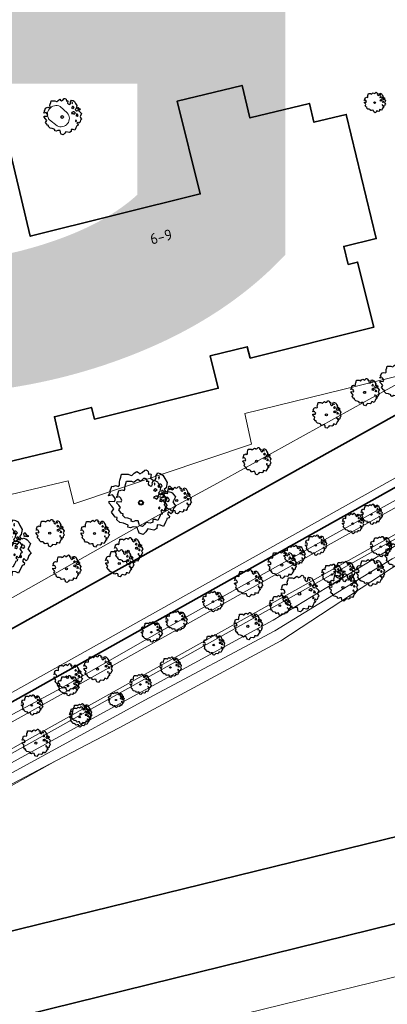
# Model space of a CAD drawing. Header units: metres. Extents: x 152391 to 157968, y 462336 to 467280.
# Tile 625 of 656: x 156949 to 156995, y 464293 to 464416. Entities that reach past the tile are written whole.
import ezdxf
from ezdxf.enums import TextEntityAlignment as Align

# ---------------------------------------------------------------- set-up
doc = ezdxf.new("R2010")
doc.units = ezdxf.units.M
doc.header["$LTSCALE"] = 0.75
doc.layers.get('0').update_dxf_attribs({"lineweight": 25})
for name, color, linetype, lineweight in [('B-GV-GR-BOOM-S', 252, 'Continuous', 25), ('B-WE-GK-BESCHOEIING-G', 251, 'GK-BESCHOEIING', 35), ('B-WE-GR-BEPLANTING_CULTUUR_BOSPLANTSOEN-GV', 251, 'Continuous', 18), ('B-WE-GR-GROENVOORZIENING-GV', 251, 'Continuous', 18), ('B-WE-OG-BEBOUWING-GV', 6, 'Continuous', 35), ('B-WE-OG-BEBOUWING-T18', 1, 'Continuous', 18), ('B-WE-OG-TERREIN_CULTUURSCHEIDING-GV', 251, 'Continuous', 18), ('B-WE-OG-WATER_GREPPEL-GV', 251, 'Continuous', 18), ('B-WE-OG-WATER_SLOOT-GV', 251, 'Continuous', 18), ('B-WE-VH-VERHARDING_STRAATBAKSTEEN-GV', 251, 'Continuous', 18)]:
    doc.layers.add(name, color=color, linetype=linetype, lineweight=lineweight)
doc.layers.add('X-XX-AL-TEKENBLAD_HULPLIJN-G', color=7, linetype='Continuous', lineweight=18, plot=False)
doc.styles.add('ARIAL', font='arialbd.ttf')
doc.styles.add('NLCS-ISO-M750-T18', font='NLCS-ISO.ttf', dxfattribs={"height": 1.35})
doc.linetypes.add('GK-BESCHOEIING', pattern='A,30,-5,[1,NLCS.SHX,S=1,R=0,X=0,Y=0],-5', length=40)

# ---------------------------------------------------------------- blocks, each defined once
blk = doc.blocks.new('SGR-BOOM_0_10')
at = {"linetype": 'Continuous'}
for p, q in [((-0.96, 0.21), (-0.93, 0.27)), ((-0.84, 0.23), (-0.96, 0.21)), ((-0.94, -0.02), (-0.94, 0.05)), ((-0.94, 0.05), (-0.78, 0.04)), ((-0.93, 0.27), (-0.9, 0.3)), ((-0.92, 0.33), (-0.86, 0.49)), ((-0.9, 0.3), (-0.92, 0.33)), ((-0.86, 0.49), (-0.82, 0.48)), ((-0.8, 0.19), (-0.84, 0.23)), ((-0.82, 0.48), (-0.75, 0.51)), ((-0.75, 0.1), (-0.8, 0.19)), ((-0.78, 0.04), (-0.75, 0.1)), ((-0.75, 0.51), (-0.66, 0.48)), ((-0.66, 0.48), (-0.63, 0.52)), ((-0.64, 0.61), (-0.62, 0.67)), ((-0.63, 0.52), (-0.64, 0.61)), ((-0.62, 0.67), (-0.59, 0.75)), ((-0.59, 0.75), (-0.57, 0.84)), ((-0.57, 0.84), (-0.38, 0.84)), ((-0.38, 0.84), (-0.29, 0.81)), ((-0.29, 0.81), (-0.26, 0.82)), ((-0.26, 0.82), (-0.21, 0.87)), ((-0.21, 0.87), (-0.13, 0.93)), ((-0.13, 0.93), (-0.07, 0.89)), ((-0.07, 0.89), (-0.04, 0.85)), ((-0.04, 0.85), (0.04, 0.89)), ((0.04, 0.89), (0.12, 0.96)), ((0.12, 0.96), (0.15, 0.97)), ((0.15, 0.97), (0.19, 0.95)), ((0.19, 0.95), (0.22, 0.93)), ((0.23, 0.86), (0.21, 0.84)), ((0.21, 0.84), (0.3, 0.85)), ((0.22, 0.93), (0.23, 0.86)), ((0.3, 0.83), (0.29, 0.72)), ((0.29, 0.72), (0.32, 0.7)), ((0.3, 0.85), (0.3, 0.83)), ((0.32, 0.7), (0.39, 0.65)), ((0.39, 0.65), (0.42, 0.68)), ((0.42, 0.68), (0.45, 0.72)), ((0.44, 0.79), (0.5, 0.88)), ((0.45, 0.72), (0.44, 0.79)), ((0.5, 0.88), (0.57, 0.86)), ((0.53, 0.51), (0.5, 0.49)), ((0.5, 0.49), (0.52, 0.46)), ((0.52, 0.23), (0.5, 0.19)), ((0.5, 0.19), (0.58, 0.18)), ((0.55, 0.77), (0.52, 0.75)), ((0.52, 0.75), (0.53, 0.7)), ((0.52, 0.46), (0.55, 0.47)), ((0.59, 0.26), (0.52, 0.23)), ((0.53, 0.7), (0.54, 0.7)), ((0.55, 0.55), (0.53, 0.51)), ((0.54, 0.71), (0.55, 0.77)), ((0.58, 0.55), (0.55, 0.55)), ((0.55, 0.47), (0.58, 0.44)), ((0.57, 0.86), (0.65, 0.82)), ((0.61, 0.53), (0.58, 0.55)), ((0.58, 0.44), (0.61, 0.47)), ((0.58, 0.18), (0.63, 0.14)), ((0.63, 0.26), (0.59, 0.26)), ((0.63, 0.49), (0.61, 0.53)), ((0.61, 0.47), (0.63, 0.49)), ((0.68, 0.22), (0.63, 0.26)), ((0.63, 0.14), (0.68, 0.21)), ((0.65, 0.82), (0.7, 0.71)), ((0.68, 0.21), (0.7, 0.23)), ((0.74, 0.45), (0.69, 0.39)), ((0.69, 0.39), (0.72, 0.35)), ((0.7, 0.71), (0.78, 0.59)), ((0.72, 0.35), (0.78, 0.32)), ((0.78, 0.59), (0.74, 0.45)), ((0.76, 0.1), (0.74, 0.06)), ((0.81, 0.03), (0.74, 0.06)), ((0.8, 0.13), (0.76, 0.17)), ((0.76, 0.17), (0.76, 0.13)), ((0.76, 0.13), (0.76, 0.1)), ((0.78, 0.32), (0.81, 0.33)), ((0.83, 0.11), (0.8, 0.13)), ((0.83, 0.48), (0.81, 0.46)), ((0.81, 0.46), (0.82, 0.42)), ((0.81, 0.33), (0.88, 0.32)), ((0.81, 0.03), (0.85, 0.08)), ((0.82, 0.42), (0.86, 0.39)), ((0.87, 0.48), (0.83, 0.48)), ((0.85, 0.08), (0.83, 0.11)), ((0.86, 0.41), (0.92, 0.38)), ((0.86, 0.39), (0.87, 0.41)), ((0.91, 0.43), (0.87, 0.48)), ((0.88, 0.32), (0.92, 0.29)), ((0.97, 0.4), (0.91, 0.43)), ((0.92, 0.38), (0.97, 0.4)), ((0.92, 0.29), (1.02, 0.18)), ((0.97, 0.06), (0.94, 0.02)), ((0.94, 0.02), (0.99, -0.05)), ((1.02, 0.18), (0.97, 0.06)), ((-0.87, -0.1), (-0.94, -0.02)), ((-0.81, -0.18), (-0.87, -0.1)), ((-0.87, -0.28), (-0.84, -0.24)), ((-0.76, -0.42), (-0.87, -0.28)), ((-0.84, -0.24), (-0.81, -0.18)), ((-0.7, -0.44), (-0.76, -0.42)), ((-0.72, -0.51), (-0.7, -0.44)), ((-0.62, -0.59), (-0.72, -0.51)), ((-0.51, -0.61), (-0.62, -0.59)), ((-0.38, -0.66), (-0.51, -0.61)), ((-0.38, -0.73), (-0.38, -0.66)), ((-0.31, -0.75), (-0.38, -0.73)), ((-0.23, -0.71), (-0.31, -0.75)), ((-0.11, -0.72), (-0.23, -0.71)), ((-0.09, -0.8), (-0.11, -0.72)), ((-0.07, -0.84), (-0.09, -0.8)), ((-0.05, -0.9), (-0.07, -0.84)), ((0.06, -0.94), (-0.05, -0.9)), ((0.14, -0.86), (0.06, -0.94)), ((0.2, -0.77), (0.14, -0.86)), ((0.38, -0.81), (0.2, -0.77)), ((0.47, -0.76), (0.38, -0.81)), ((0.47, -0.65), (0.47, -0.76)), ((0.58, -0.66), (0.47, -0.65)), ((0.66, -0.7), (0.58, -0.66)), ((0.72, -0.57), (0.66, -0.7)), ((0.72, -0.16), (0.7, -0.2)), ((0.7, -0.2), (0.7, -0.24)), ((0.71, -0.24), (0.75, -0.23)), ((0.75, -0.19), (0.72, -0.16)), ((0.76, -0.5), (0.72, -0.57)), ((0.75, -0.23), (0.75, -0.19)), ((0.77, -0.47), (0.76, -0.5)), ((0.83, -0.45), (0.77, -0.47)), ((0.82, -0.27), (0.78, -0.33)), ((0.78, -0.33), (0.8, -0.36)), ((0.8, -0.36), (0.84, -0.4)), ((0.89, -0.33), (0.82, -0.27)), ((0.84, -0.4), (0.83, -0.45)), ((0.93, -0.29), (0.89, -0.33)), ((0.95, -0.24), (0.93, -0.29)), ((0.97, -0.17), (0.95, -0.24)), ((1.04, -0.1), (0.97, -0.17)), ((0.99, -0.05), (1.04, -0.1))]:
    blk.add_line(p, q, dxfattribs=at)
blk.add_circle((0, 0), 0.0711, dxfattribs=at)
blk = doc.blocks.new('SGR-BOOM_21_30')
at = {"linetype": 'Continuous'}
for p, q in [((-1.11, 1.19), (-1.05, 1.33)), ((-1.05, 1.33), (-1.02, 1.5)), ((-1.02, 1.5), (-0.67, 1.5)), ((-0.67, 1.5), (-0.52, 1.43)), ((-0.52, 1.43), (-0.47, 1.45)), ((-0.47, 1.45), (-0.37, 1.55)), ((-0.37, 1.55), (-0.23, 1.65)), ((-0.23, 1.65), (-0.13, 1.58)), ((-0.13, 1.58), (-0.06, 1.52)), ((-0.06, 1.52), (0.07, 1.58)), ((0.07, 1.58), (0.2, 1.71)), ((0.2, 1.71), (0.26, 1.73)), ((0.26, 1.73), (0.33, 1.7)), ((0.33, 1.7), (0.39, 1.65)), ((0.4, 1.53), (0.38, 1.5)), ((0.38, 1.5), (0.53, 1.52)), ((0.39, 1.65), (0.4, 1.53)), ((0.54, 1.48), (0.51, 1.29)), ((0.51, 1.29), (0.57, 1.24)), ((0.53, 1.52), (0.54, 1.48)), ((0.57, 1.24), (0.69, 1.15)), ((0.75, 1.2), (0.8, 1.29)), ((0.79, 1.4), (0.89, 1.56)), ((0.8, 1.29), (0.79, 1.4)), ((0.89, 1.56), (1.02, 1.53)), ((0.97, 1.37), (0.93, 1.33)), ((0.93, 1.33), (0.95, 1.25)), ((0.95, 1.25), (0.96, 1.24)), ((0.96, 1.27), (0.97, 1.37)), ((1.02, 1.53), (1.16, 1.45)), ((1.16, 1.45), (1.25, 1.27)), ((1.25, 1.27), (1.38, 1.06)), ((-1.7, 0.37), (-1.66, 0.48)), ((-1.49, 0.41), (-1.7, 0.37)), ((-1.68, -0.03), (-1.67, 0.09)), ((-1.67, 0.09), (-1.39, 0.07)), ((-1.66, 0.48), (-1.6, 0.53)), ((-1.63, 0.58), (-1.53, 0.87)), ((-1.6, 0.53), (-1.63, 0.58)), ((-1.53, 0.87), (-1.46, 0.86)), ((-1.42, 0.33), (-1.49, 0.41)), ((-1.46, 0.86), (-1.34, 0.91)), ((-1.33, 0.18), (-1.42, 0.33)), ((-1.39, 0.07), (-1.33, 0.18)), ((-1.34, 0.91), (-1.18, 0.86)), ((-1.18, 0.86), (-1.12, 0.92)), ((-1.13, 1.09), (-1.11, 1.19)), ((-1.12, 0.92), (-1.13, 1.09)), ((0.69, 1.15), (0.75, 1.2)), ((0.94, 0.91), (0.89, 0.87)), ((0.89, 0.87), (0.93, 0.83)), ((0.93, 0.41), (0.89, 0.33)), ((0.89, 0.33), (1.03, 0.32)), ((0.93, 0.83), (0.98, 0.84)), ((1.05, 0.46), (0.93, 0.41)), ((0.97, 0.97), (0.94, 0.91)), ((1.03, 0.97), (0.97, 0.97)), ((0.98, 0.84), (1.03, 0.78)), ((1.08, 0.94), (1.03, 0.97)), ((1.03, 0.78), (1.08, 0.84)), ((1.03, 0.32), (1.11, 0.25)), ((1.11, 0.46), (1.05, 0.46)), ((1.12, 0.87), (1.08, 0.94)), ((1.08, 0.84), (1.12, 0.87)), ((1.22, 0.4), (1.11, 0.46)), ((1.11, 0.25), (1.2, 0.37)), ((1.2, 0.37), (1.24, 0.41)), ((1.32, 0.79), (1.23, 0.69)), ((1.23, 0.69), (1.27, 0.63)), ((1.27, 0.63), (1.38, 0.56)), ((1.34, 0.18), (1.31, 0.1)), ((1.43, 0.05), (1.31, 0.1)), ((1.38, 1.06), (1.32, 0.79)), ((1.36, 0.3), (1.34, 0.23)), ((1.34, 0.23), (1.34, 0.18)), ((1.43, 0.23), (1.36, 0.3)), ((1.38, 0.56), (1.44, 0.6)), ((1.47, 0.2), (1.43, 0.23)), ((1.43, 0.05), (1.51, 0.14)), ((1.47, 0.86), (1.44, 0.81)), ((1.44, 0.81), (1.46, 0.74)), ((1.44, 0.6), (1.57, 0.56)), ((1.46, 0.74), (1.53, 0.69)), ((1.54, 0.86), (1.47, 0.86)), ((1.51, 0.14), (1.47, 0.2)), ((1.53, 0.73), (1.64, 0.68)), ((1.53, 0.69), (1.54, 0.73)), ((1.62, 0.76), (1.54, 0.86)), ((1.57, 0.56), (1.64, 0.51)), ((1.73, 0.71), (1.62, 0.76)), ((1.64, 0.68), (1.73, 0.71)), ((1.64, 0.51), (1.81, 0.32)), ((1.72, 0.1), (1.67, 0.04)), ((1.67, 0.04), (1.76, -0.09)), ((1.81, 0.32), (1.72, 0.1)), ((-1.54, -0.18), (-1.68, -0.03)), ((-1.55, -0.51), (-1.49, -0.42)), ((-1.35, -0.75), (-1.55, -0.51)), ((-1.44, -0.32), (-1.54, -0.18)), ((-1.49, -0.42), (-1.44, -0.32)), ((-1.25, -0.78), (-1.35, -0.75)), ((-1.27, -0.9), (-1.25, -0.78)), ((-1.11, -1.05), (-1.27, -0.9)), ((-0.91, -1.08), (-1.11, -1.05)), ((-0.67, -1.18), (-0.91, -1.08)), ((-0.68, -1.29), (-0.67, -1.18)), ((0.84, -1.16), (0.83, -1.36)), ((1.03, -1.18), (0.84, -1.16)), ((1.18, -1.24), (1.03, -1.18)), ((1.29, -1.01), (1.18, -1.24)), ((1.29, -0.29), (1.24, -0.36)), ((1.24, -0.36), (1.25, -0.42)), ((1.26, -0.42), (1.33, -0.41)), ((1.33, -0.34), (1.29, -0.29)), ((1.36, -0.88), (1.29, -1.01)), ((1.33, -0.41), (1.33, -0.34)), ((1.37, -0.83), (1.36, -0.88)), ((1.48, -0.8), (1.37, -0.83)), ((1.46, -0.47), (1.39, -0.59)), ((1.39, -0.59), (1.43, -0.64)), ((1.43, -0.64), (1.5, -0.7)), ((1.58, -0.59), (1.46, -0.47)), ((1.5, -0.7), (1.48, -0.8)), ((1.66, -0.52), (1.58, -0.59)), ((1.68, -0.42), (1.66, -0.52)), ((1.72, -0.31), (1.68, -0.42)), ((1.84, -0.18), (1.72, -0.31)), ((1.76, -0.09), (1.84, -0.18)), ((-0.55, -1.33), (-0.68, -1.29)), ((-0.4, -1.26), (-0.55, -1.33)), ((-0.19, -1.28), (-0.4, -1.26)), ((-0.16, -1.43), (-0.19, -1.28)), ((-0.13, -1.49), (-0.16, -1.43)), ((-0.1, -1.61), (-0.13, -1.49)), ((0.11, -1.67), (-0.1, -1.61)), ((0.25, -1.52), (0.11, -1.67)), ((0.36, -1.38), (0.25, -1.52)), ((0.68, -1.44), (0.36, -1.38)), ((0.83, -1.36), (0.68, -1.44))]:
    blk.add_line(p, q, dxfattribs=at)
blk.add_circle((0, 0), 0.126, dxfattribs=at)
blk = doc.blocks.new('SGR-BOOM_31_50')
at = {"linetype": 'Continuous'}
for p, q in [((-1.57, 1.14), (-1.49, 1.23)), ((-1.51, 1.45), (-1.48, 1.58)), ((-1.49, 1.23), (-1.51, 1.45)), ((-1.48, 1.58), (-1.4, 1.78)), ((-1.4, 1.78), (-1.36, 2)), ((-1.36, 2), (-0.89, 2)), ((-0.89, 2), (-0.69, 1.91)), ((-0.69, 1.91), (-0.63, 1.93)), ((-0.63, 1.93), (-0.49, 2.06)), ((-0.49, 2.06), (-0.3, 2.2)), ((-0.3, 2.2), (-0.18, 2.11)), ((-0.18, 2.11), (-0.08, 2.02)), ((-0.08, 2.02), (0.09, 2.11)), ((0.09, 2.11), (0.27, 2.28)), ((0.27, 2.28), (0.35, 2.31)), ((0.35, 2.31), (0.44, 2.26)), ((0.44, 2.26), (0.52, 2.2)), ((0.54, 2.04), (0.51, 2)), ((0.51, 2), (0.71, 2.02)), ((0.52, 2.2), (0.54, 2.04)), ((0.72, 1.98), (0.68, 1.71)), ((0.68, 1.71), (0.75, 1.65)), ((0.71, 2.02), (0.72, 1.98)), ((0.75, 1.65), (0.92, 1.54)), ((0.92, 1.54), (1, 1.6)), ((1, 1.6), (1.06, 1.71)), ((1.05, 1.87), (1.19, 2.09)), ((1.06, 1.71), (1.05, 1.87)), ((1.19, 2.09), (1.36, 2.04)), ((1.3, 1.82), (1.23, 1.78)), ((1.23, 1.78), (1.27, 1.67)), ((1.3, 1.3), (1.25, 1.21)), ((1.27, 1.67), (1.28, 1.65)), ((1.28, 1.69), (1.3, 1.82)), ((1.37, 1.3), (1.3, 1.3)), ((1.36, 2.04), (1.54, 1.93)), ((1.44, 1.25), (1.37, 1.3)), ((1.5, 1.17), (1.44, 1.25)), ((1.54, 1.93), (1.67, 1.69)), ((1.67, 1.69), (1.84, 1.41)), ((1.84, 1.41), (1.76, 1.06)), ((-2.27, 0.49), (-2.21, 0.64)), ((-1.99, 0.55), (-2.27, 0.49)), ((-2.24, -0.04), (-2.22, 0.11)), ((-2.22, 0.11), (-1.85, 0.09)), ((-2.21, 0.64), (-2.13, 0.71)), ((-2.18, 0.77), (-2.04, 1.17)), ((-2.13, 0.71), (-2.18, 0.77)), ((-2.04, 1.17), (-1.94, 1.14)), ((-1.9, 0.44), (-1.99, 0.55)), ((-1.94, 1.14), (-1.79, 1.21)), ((-1.77, 0.25), (-1.9, 0.44)), ((-1.85, 0.09), (-1.77, 0.25)), ((-1.79, 1.21), (-1.57, 1.14)), ((1.25, 1.21), (1.19, 1.17)), ((1.19, 1.17), (1.23, 1.1)), ((1.23, 0.55), (1.19, 0.44)), ((1.19, 0.44), (1.37, 0.42)), ((1.23, 1.1), (1.31, 1.12)), ((1.4, 0.62), (1.23, 0.55)), ((1.31, 1.12), (1.37, 1.03)), ((1.37, 1.03), (1.44, 1.12)), ((1.37, 0.42), (1.48, 0.33)), ((1.48, 0.62), (1.4, 0.62)), ((1.44, 1.12), (1.5, 1.17)), ((1.62, 0.53), (1.48, 0.62)), ((1.48, 0.33), (1.61, 0.49)), ((1.61, 0.49), (1.65, 0.55)), ((1.76, 1.06), (1.64, 0.93)), ((1.64, 0.93), (1.7, 0.84)), ((1.7, 0.84), (1.84, 0.75)), ((1.79, 0.25), (1.75, 0.14)), ((1.91, 0.07), (1.75, 0.14)), ((1.81, 0.4), (1.79, 0.31)), ((1.79, 0.31), (1.79, 0.25)), ((1.9, 0.31), (1.81, 0.4)), ((1.84, 0.75), (1.92, 0.79)), ((1.96, 0.27), (1.9, 0.31)), ((1.91, 0.07), (2.01, 0.18)), ((1.96, 1.14), (1.92, 1.08)), ((1.92, 1.08), (1.95, 0.99)), ((1.92, 0.79), (2.09, 0.75)), ((1.95, 0.99), (2.04, 0.93)), ((2.06, 1.14), (1.96, 1.14)), ((2.01, 0.18), (1.96, 0.27)), ((2.04, 0.97), (2.18, 0.9)), ((2.04, 0.93), (2.06, 0.97)), ((2.16, 1.01), (2.06, 1.14)), ((2.09, 0.75), (2.18, 0.68)), ((2.3, 0.95), (2.16, 1.01)), ((2.18, 0.9), (2.3, 0.95)), ((2.18, 0.68), (2.41, 0.42)), ((2.29, 0.14), (2.23, 0.05)), ((2.23, 0.05), (2.35, -0.13)), ((2.41, 0.42), (2.29, 0.14)), ((-2.05, -0.24), (-2.24, -0.04)), ((-2.07, -0.67), (-1.99, -0.56)), ((-1.8, -1), (-2.07, -0.67)), ((-1.91, -0.43), (-2.05, -0.24)), ((-1.99, -0.56), (-1.91, -0.43)), ((-1.67, -1.05), (-1.8, -1)), ((-1.7, -1.2), (-1.67, -1.05)), ((-1.48, -1.4), (-1.7, -1.2)), ((1.72, -0.39), (1.65, -0.48)), ((1.65, -0.48), (1.67, -0.56)), ((1.68, -0.56), (1.78, -0.54)), ((1.78, -0.45), (1.72, -0.39)), ((1.81, -1.18), (1.72, -1.35)), ((1.78, -0.54), (1.78, -0.45)), ((1.82, -1.11), (1.81, -1.18)), ((1.98, -1.07), (1.82, -1.11)), ((1.95, -0.63), (1.85, -0.78)), ((1.85, -0.78), (1.9, -0.85)), ((1.9, -0.85), (1.99, -0.94)), ((2.1, -0.78), (1.95, -0.63)), ((1.99, -0.94), (1.98, -1.07)), ((2.21, -0.7), (2.1, -0.78)), ((2.24, -0.56), (2.21, -0.7)), ((2.29, -0.41), (2.24, -0.56)), ((2.46, -0.24), (2.29, -0.41)), ((2.35, -0.13), (2.46, -0.24)), ((-1.22, -1.44), (-1.48, -1.4)), ((-0.89, -1.57), (-1.22, -1.44)), ((-0.91, -1.72), (-0.89, -1.57)), ((-0.73, -1.77), (-0.91, -1.72)), ((-0.53, -1.68), (-0.73, -1.77)), ((-0.25, -1.7), (-0.53, -1.68)), ((-0.21, -1.9), (-0.25, -1.7)), ((-0.18, -1.99), (-0.21, -1.9)), ((-0.13, -2.14), (-0.18, -1.99)), ((0.15, -2.23), (-0.13, -2.14)), ((0.34, -2.03), (0.15, -2.23)), ((0.47, -1.83), (0.34, -2.03)), ((0.91, -1.92), (0.47, -1.83)), ((1.11, -1.81), (0.91, -1.92)), ((1.13, -1.55), (1.11, -1.81)), ((1.37, -1.57), (1.13, -1.55)), ((1.58, -1.66), (1.37, -1.57)), ((1.72, -1.35), (1.58, -1.66))]:
    blk.add_line(p, q, dxfattribs=at)
blk.add_circle((0, 0), 0.169, dxfattribs=at)
blk = doc.blocks.new('SGR-BOOM_50_100')
at = {"linetype": 'Continuous'}
for p, q in [((-1.87, 2.37), (-1.81, 2.66)), ((-1.81, 2.66), (-1.19, 2.66)), ((-1.19, 2.66), (-0.92, 2.55)), ((-0.92, 2.55), (-0.84, 2.58)), ((-0.84, 2.58), (-0.65, 2.75)), ((-0.65, 2.75), (-0.4, 2.93)), ((-0.4, 2.93), (-0.24, 2.81)), ((-0.24, 2.81), (-0.11, 2.69)), ((-0.11, 2.69), (0.12, 2.81)), ((0.12, 2.81), (0.36, 3.04)), ((0.36, 3.04), (0.47, 3.07)), ((0.47, 3.07), (0.59, 3.02)), ((0.59, 3.02), (0.69, 2.93)), ((0.72, 2.72), (0.67, 2.66)), ((0.67, 2.66), (0.94, 2.69)), ((0.69, 2.93), (0.72, 2.72)), ((0.96, 2.64), (0.9, 2.29)), ((0.94, 2.69), (0.96, 2.64)), ((1.4, 2.49), (1.58, 2.78)), ((1.42, 2.29), (1.4, 2.49)), ((1.58, 2.78), (1.81, 2.72)), ((1.81, 2.72), (2.06, 2.58)), ((2.06, 2.58), (2.22, 2.26)), ((-2.9, 1.03), (-2.72, 1.56)), ((-2.72, 1.56), (-2.59, 1.53)), ((-2.59, 1.53), (-2.39, 1.61)), ((-2.39, 1.61), (-2.1, 1.53)), ((-2.1, 1.53), (-1.99, 1.64)), ((-2.01, 1.93), (-1.97, 2.11)), ((-1.99, 1.64), (-2.01, 1.93)), ((-1.97, 2.11), (-1.87, 2.37)), ((0.9, 2.29), (1, 2.2)), ((1, 2.2), (1.23, 2.05)), ((1.23, 2.05), (1.34, 2.14)), ((1.34, 2.14), (1.42, 2.29)), ((1.67, 1.61), (1.58, 1.56)), ((1.58, 1.56), (1.65, 1.47)), ((1.73, 2.43), (1.65, 2.37)), ((1.65, 2.37), (1.69, 2.23)), ((1.65, 1.47), (1.75, 1.5)), ((1.73, 1.73), (1.67, 1.61)), ((1.69, 2.23), (1.71, 2.2)), ((1.71, 2.26), (1.73, 2.43)), ((1.83, 1.73), (1.73, 1.73)), ((1.75, 1.5), (1.83, 1.38)), ((1.91, 1.67), (1.83, 1.73)), ((1.83, 1.38), (1.91, 1.5)), ((2, 1.56), (1.91, 1.67)), ((1.91, 1.5), (2, 1.56)), ((2.35, 1.41), (2.18, 1.23)), ((2.18, 1.23), (2.27, 1.12)), ((2.22, 2.26), (2.45, 1.88)), ((2.45, 1.88), (2.35, 1.41)), ((2.62, 1.53), (2.56, 1.44)), ((2.56, 1.44), (2.6, 1.32)), ((2.6, 1.32), (2.72, 1.23)), ((2.74, 1.53), (2.62, 1.53)), ((2.72, 1.29), (2.91, 1.2)), ((2.72, 1.23), (2.74, 1.29)), ((2.89, 1.35), (2.74, 1.53)), ((3.07, 1.26), (2.89, 1.35)), ((2.91, 1.2), (3.07, 1.26)), ((-3.03, 0.65), (-2.94, 0.85)), ((-2.65, 0.74), (-3.03, 0.65)), ((-2.99, -0.05), (-2.96, 0.15)), ((-2.96, 0.15), (-2.47, 0.12)), ((-2.94, 0.85), (-2.84, 0.94)), ((-2.84, 0.94), (-2.9, 1.03)), ((-2.53, 0.59), (-2.65, 0.74)), ((-2.37, 0.33), (-2.53, 0.59)), ((-2.47, 0.12), (-2.37, 0.33)), ((1.65, 0.74), (1.58, 0.59)), ((1.58, 0.59), (1.83, 0.56)), ((1.87, 0.82), (1.65, 0.74)), ((1.83, 0.56), (1.98, 0.45)), ((1.98, 0.82), (1.87, 0.82)), ((2.16, 0.71), (1.98, 0.82)), ((1.98, 0.45), (2.14, 0.65)), ((2.14, 0.65), (2.2, 0.74)), ((2.27, 1.12), (2.45, 1)), ((2.39, 0.33), (2.33, 0.18)), ((2.55, 0.09), (2.33, 0.18)), ((2.41, 0.53), (2.39, 0.42)), ((2.39, 0.42), (2.39, 0.33)), ((2.53, 0.42), (2.41, 0.53)), ((2.45, 1), (2.56, 1.06)), ((2.62, 0.36), (2.53, 0.42)), ((2.55, 0.09), (2.68, 0.24)), ((2.56, 1.06), (2.78, 1)), ((2.68, 0.24), (2.62, 0.36)), ((2.78, 1), (2.91, 0.91)), ((2.91, 0.91), (3.22, 0.56)), ((3.05, 0.18), (2.97, 0.07)), ((2.97, 0.07), (3.13, -0.17)), ((3.22, 0.56), (3.05, 0.18)), ((-2.74, -0.31), (-2.99, -0.05)), ((-2.76, -0.9), (-2.65, -0.75)), ((-2.41, -1.34), (-2.76, -0.9)), ((-2.55, -0.58), (-2.74, -0.31)), ((-2.65, -0.75), (-2.55, -0.58)), ((2.29, -0.52), (2.2, -0.64)), ((2.2, -0.64), (2.22, -0.75)), ((2.25, -0.75), (2.37, -0.72)), ((2.37, -0.61), (2.29, -0.52)), ((2.37, -0.72), (2.37, -0.61)), ((2.6, -0.84), (2.47, -1.04)), ((2.47, -1.04), (2.53, -1.13)), ((2.53, -1.13), (2.66, -1.25)), ((2.8, -1.04), (2.6, -0.84)), ((2.95, -0.93), (2.8, -1.04)), ((2.99, -0.75), (2.95, -0.93)), ((3.05, -0.55), (2.99, -0.75)), ((3.28, -0.31), (3.05, -0.55)), ((3.13, -0.17), (3.28, -0.31)), ((-2.22, -1.39), (-2.41, -1.34)), ((-2.26, -1.6), (-2.22, -1.39)), ((-1.97, -1.86), (-2.26, -1.6)), ((-1.62, -1.92), (-1.97, -1.86)), ((-1.19, -2.1), (-1.62, -1.92)), ((-1.21, -2.3), (-1.19, -2.1)), ((-0.98, -2.36), (-1.21, -2.3)), ((-0.71, -2.24), (-0.98, -2.36)), ((-0.34, -2.27), (-0.71, -2.24)), ((-0.28, -2.53), (-0.34, -2.27)), ((0.63, -2.45), (0.45, -2.71)), ((1.21, -2.56), (0.63, -2.45)), ((1.48, -2.42), (1.21, -2.56)), ((1.5, -2.07), (1.48, -2.42)), ((1.83, -2.1), (1.5, -2.07)), ((2.1, -2.21), (1.83, -2.1)), ((2.29, -1.8), (2.1, -2.21)), ((2.41, -1.57), (2.29, -1.8)), ((2.43, -1.48), (2.41, -1.57)), ((2.64, -1.42), (2.43, -1.48)), ((2.66, -1.25), (2.64, -1.42)), ((-0.24, -2.65), (-0.28, -2.53)), ((-0.17, -2.85), (-0.24, -2.65)), ((0.2, -2.97), (-0.17, -2.85)), ((0.45, -2.71), (0.2, -2.97))]:
    blk.add_line(p, q, dxfattribs=at)
blk.add_circle((0, 0), 0.225, dxfattribs=at)
blk = doc.blocks.new('SGR-BOOM_DIAMETER_ONBEKEND')
at = {"linetype": 'Continuous'}
for p, q in [((-0.27, 1.16), (-0.17, 1.24)), ((-0.17, 1.24), (-0.1, 1.19)), ((0.05, 1.19), (0.15, 1.28)), ((0.15, 1.28), (0.2, 1.3)), ((0.2, 1.3), (0.25, 1.27)), ((0.25, 1.27), (0.29, 1.24)), ((0.29, 1.24), (0.3, 1.15)), ((-1.28, 0.27), (-1.24, 0.36)), ((-1.12, 0.31), (-1.28, 0.27)), ((-1.26, -0.02), (-1.25, 0.06)), ((-1.25, 0.06), (-1.04, 0.05)), ((-1.24, 0.36), (-1.2, 0.4)), ((-1.22, 0.43), (-1.15, 0.66)), ((-1.2, 0.4), (-1.22, 0.43)), ((-1.15, 0.66), (-1.09, 0.64)), ((-1.07, 0.25), (-1.12, 0.31)), ((-1.09, 0.64), (-1.01, 0.68)), ((-1, 0.14), (-1.07, 0.25)), ((-1.04, 0.05), (-1, 0.14)), ((-1.01, 0.68), (-0.88, 0.64)), ((-0.88, 0.64), (-0.84, 0.69)), ((-0.85, 0.82), (-0.83, 0.89)), ((-0.84, 0.69), (-0.85, 0.82)), ((-0.83, 0.89), (-0.79, 1)), ((-0.79, 1), (-0.76, 1.12)), ((-0.76, 1.12), (-0.5, 1.12)), ((-0.5, 1.12), (-0.39, 1.07)), ((-0.39, 1.07), (-0.35, 1.09)), ((-0.35, 1.09), (-0.27, 1.16)), ((-0.1, 1.19), (-0.05, 1.14)), ((-0.05, 1.14), (0.05, 1.19)), ((0.3, 1.15), (0.28, 1.12)), ((0.28, 1.12), (0.4, 1.14)), ((0.41, 1.11), (0.38, 0.96)), ((0.38, 0.96), (0.42, 0.93)), ((0.4, 1.14), (0.41, 1.11)), ((0.42, 0.93), (0.52, 0.87)), ((0.52, 0.87), (0.56, 0.9)), ((0.56, 0.9), (0.6, 0.96)), ((0.59, 1.05), (0.67, 1.17)), ((0.6, 0.96), (0.59, 1.05)), ((0.67, 1.17), (0.76, 1.15)), ((0.7, 0.68), (0.67, 0.66)), ((0.67, 0.66), (0.69, 0.62)), ((0.69, 0.31), (0.67, 0.25)), ((0.67, 0.25), (0.77, 0.24)), ((0.73, 1.03), (0.69, 1)), ((0.69, 1), (0.71, 0.94)), ((0.69, 0.62), (0.74, 0.63)), ((0.79, 0.35), (0.69, 0.31)), ((0.73, 0.73), (0.7, 0.68)), ((0.71, 0.94), (0.72, 0.93)), ((0.72, 0.95), (0.73, 1.03)), ((0.77, 0.73), (0.73, 0.73)), ((0.74, 0.63), (0.77, 0.58)), ((0.76, 1.15), (0.87, 1.09)), ((0.81, 0.71), (0.77, 0.73)), ((0.77, 0.58), (0.81, 0.63)), ((0.77, 0.24), (0.83, 0.19)), ((0.83, 0.35), (0.79, 0.35)), ((0.84, 0.66), (0.81, 0.71)), ((0.81, 0.63), (0.84, 0.66)), ((0.91, 0.3), (0.83, 0.35)), ((0.83, 0.19), (0.9, 0.27)), ((0.87, 1.09), (0.94, 0.95)), ((0.9, 0.27), (0.93, 0.31)), ((0.99, 0.59), (0.92, 0.52)), ((0.92, 0.52), (0.96, 0.47)), ((0.94, 0.95), (1.03, 0.79)), ((0.96, 0.47), (1.03, 0.42)), ((1.01, 0.14), (0.98, 0.08)), ((1.08, 0.04), (0.98, 0.08)), ((1.03, 0.79), (0.99, 0.59)), ((1.02, 0.22), (1.01, 0.18)), ((1.01, 0.18), (1.01, 0.14)), ((1.07, 0.18), (1.02, 0.22)), ((1.03, 0.42), (1.08, 0.45)), ((1.1, 0.15), (1.07, 0.18)), ((1.1, 0.64), (1.08, 0.61)), ((1.08, 0.61), (1.1, 0.56)), ((1.08, 0.45), (1.17, 0.42)), ((1.08, 0.04), (1.13, 0.1)), ((1.16, 0.64), (1.1, 0.64)), ((1.1, 0.56), (1.15, 0.52)), ((1.13, 0.1), (1.1, 0.15)), ((1.15, 0.55), (1.23, 0.51)), ((1.15, 0.52), (1.16, 0.55)), ((1.22, 0.57), (1.16, 0.64)), ((1.17, 0.42), (1.23, 0.39)), ((1.3, 0.53), (1.22, 0.57)), ((1.23, 0.51), (1.3, 0.53)), ((1.23, 0.39), (1.36, 0.24)), ((1.29, 0.08), (1.25, 0.03)), ((1.25, 0.03), (1.32, -0.07)), ((1.36, 0.24), (1.29, 0.08)), ((-1.15, -0.13), (-1.26, -0.02)), ((-1.16, -0.38), (-1.12, -0.32)), ((-1.02, -0.56), (-1.16, -0.38)), ((-1.08, -0.24), (-1.15, -0.13)), ((-1.12, -0.32), (-1.08, -0.24)), ((-0.94, -0.59), (-1.02, -0.56)), ((-0.95, -0.67), (-0.94, -0.59)), ((-0.83, -0.79), (-0.95, -0.67)), ((-0.68, -0.81), (-0.83, -0.79)), ((-0.5, -0.88), (-0.68, -0.81)), ((-0.51, -0.97), (-0.5, -0.88)), ((-0.41, -0.99), (-0.51, -0.97)), ((-0.3, -0.95), (-0.41, -0.99)), ((-0.14, -0.96), (-0.3, -0.95)), ((-0.12, -1.07), (-0.14, -0.96)), ((-0.1, -1.12), (-0.12, -1.07)), ((-0.07, -1.2), (-0.1, -1.12)), ((0.08, -1.25), (-0.07, -1.2)), ((0.19, -1.14), (0.08, -1.25)), ((0.27, -1.03), (0.19, -1.14)), ((0.51, -1.08), (0.27, -1.03)), ((0.62, -1.02), (0.51, -1.08)), ((0.63, -0.87), (0.62, -1.02)), ((0.77, -0.88), (0.63, -0.87)), ((0.89, -0.93), (0.77, -0.88)), ((0.96, -0.76), (0.89, -0.93)), ((0.96, -0.22), (0.93, -0.27)), ((0.93, -0.27), (0.94, -0.32)), ((0.95, -0.32), (1, -0.3)), ((1, -0.26), (0.96, -0.22)), ((1.02, -0.66), (0.96, -0.76)), ((1, -0.3), (1, -0.26)), ((1.03, -0.63), (1.02, -0.66)), ((1.11, -0.6), (1.03, -0.63)), ((1.1, -0.35), (1.04, -0.44)), ((1.04, -0.44), (1.07, -0.48)), ((1.07, -0.48), (1.12, -0.53)), ((1.18, -0.44), (1.1, -0.35)), ((1.12, -0.53), (1.11, -0.6)), ((1.24, -0.39), (1.18, -0.44)), ((1.26, -0.32), (1.24, -0.39)), ((1.29, -0.23), (1.26, -0.32)), ((1.38, -0.13), (1.29, -0.23)), ((1.32, -0.07), (1.38, -0.13))]:
    blk.add_line(p, q, dxfattribs=at)
blk.add_circle((0, 0), 0.0948, dxfattribs=at)
blk = doc.blocks.new('SGR-BOOM_100')
at = {"linetype": 'Continuous'}
for p, q in [((-0.86, 3.66), (-0.53, 3.89)), ((-0.53, 3.89), (-0.31, 3.74)), ((-0.31, 3.74), (-0.15, 3.58)), ((-0.15, 3.58), (0.15, 3.74)), ((0.15, 3.74), (0.48, 4.05)), ((0.48, 4.05), (0.62, 4.09)), ((0.62, 4.09), (0.79, 4.01)), ((0.79, 4.01), (0.92, 3.89)), ((0.92, 3.89), (0.95, 3.62)), ((1.86, 3.31), (2.11, 3.7)), ((2.11, 3.7), (2.41, 3.62)), ((-2.68, 2.57), (-2.62, 2.81)), ((-2.65, 2.18), (-2.68, 2.57)), ((-2.62, 2.81), (-2.49, 3.16)), ((-2.49, 3.16), (-2.4, 3.54)), ((-2.4, 3.54), (-1.58, 3.54)), ((-1.58, 3.54), (-1.22, 3.39)), ((-1.22, 3.39), (-1.11, 3.43)), ((-1.11, 3.43), (-0.86, 3.66)), ((0.95, 3.62), (0.9, 3.54)), ((0.9, 3.54), (1.25, 3.58)), ((1.28, 3.51), (1.2, 3.04)), ((1.2, 3.04), (1.34, 2.92)), ((1.25, 3.58), (1.28, 3.51)), ((1.34, 2.92), (1.64, 2.73)), ((1.64, 2.73), (1.78, 2.85)), ((1.78, 2.85), (1.89, 3.04)), ((1.89, 3.04), (1.86, 3.31)), ((2.3, 3.23), (2.19, 3.16)), ((2.19, 3.16), (2.24, 2.96)), ((2.24, 2.96), (2.27, 2.92)), ((2.27, 3), (2.3, 3.23)), ((2.41, 3.62), (2.74, 3.43)), ((2.74, 3.43), (2.96, 3)), ((2.96, 3), (3.26, 2.5)), ((3.26, 2.5), (3.12, 1.87)), ((-3.92, 1.14), (-3.78, 1.25)), ((-3.86, 1.37), (-3.61, 2.07)), ((-3.78, 1.25), (-3.86, 1.37)), ((-3.61, 2.07), (-3.45, 2.03)), ((-3.45, 2.03), (-3.17, 2.15)), ((-3.17, 2.15), (-2.79, 2.03)), ((-2.79, 2.03), (-2.65, 2.18)), ((2.22, 2.15), (2.11, 2.07)), ((2.11, 2.07), (2.19, 1.95)), ((2.19, 1.95), (2.33, 1.99)), ((2.3, 2.3), (2.22, 2.15)), ((2.44, 2.3), (2.3, 2.3)), ((2.33, 1.99), (2.44, 1.84)), ((2.55, 2.22), (2.44, 2.3)), ((2.44, 1.84), (2.55, 1.99)), ((2.66, 2.07), (2.55, 2.22)), ((2.55, 1.99), (2.66, 2.07)), ((3.12, 1.87), (2.9, 1.64)), ((2.9, 1.64), (3.01, 1.49)), ((3.01, 1.49), (3.26, 1.33)), ((3.26, 1.33), (3.4, 1.41)), ((3.48, 2.03), (3.4, 1.91)), ((3.4, 1.91), (3.45, 1.76)), ((3.4, 1.41), (3.7, 1.33)), ((3.45, 1.76), (3.62, 1.64)), ((3.65, 2.03), (3.48, 2.03)), ((3.62, 1.72), (3.87, 1.6)), ((3.62, 1.64), (3.65, 1.72)), ((3.84, 1.8), (3.65, 2.03)), ((3.7, 1.33), (3.87, 1.21)), ((4.09, 1.68), (3.84, 1.8)), ((3.87, 1.6), (4.09, 1.68)), ((-4.03, 0.86), (-3.92, 1.14)), ((-3.53, 0.98), (-4.03, 0.86)), ((-3.97, -0.07), (-3.94, 0.2)), ((-3.94, 0.2), (-3.28, 0.17)), ((-3.37, 0.79), (-3.53, 0.98)), ((-3.15, 0.44), (-3.37, 0.79)), ((-3.28, 0.17), (-3.15, 0.44)), ((2.19, 0.98), (2.11, 0.79)), ((2.11, 0.79), (2.44, 0.75)), ((2.49, 1.1), (2.19, 0.98)), ((2.44, 0.75), (2.63, 0.59)), ((2.63, 1.1), (2.49, 1.1)), ((2.88, 0.94), (2.63, 1.1)), ((2.63, 0.59), (2.85, 0.86)), ((2.85, 0.86), (2.93, 0.98)), ((3.18, 0.44), (3.1, 0.24)), ((3.39, 0.12), (3.1, 0.24)), ((3.21, 0.71), (3.18, 0.55)), ((3.18, 0.55), (3.18, 0.44)), ((3.37, 0.55), (3.21, 0.71)), ((3.48, 0.48), (3.37, 0.55)), ((3.39, 0.12), (3.56, 0.32)), ((3.56, 0.32), (3.48, 0.48)), ((3.87, 1.21), (4.28, 0.75)), ((4.06, 0.24), (3.95, 0.09)), ((3.95, 0.09), (4.17, -0.22)), ((4.28, 0.75), (4.06, 0.24)), ((-3.64, -0.42), (-3.97, -0.07)), ((-3.67, -1.19), (-3.53, -1)), ((-3.2, -1.78), (-3.67, -1.19)), ((-3.39, -0.77), (-3.64, -0.42)), ((-3.53, -1), (-3.39, -0.77)), ((3.04, -0.69), (2.93, -0.84)), ((2.93, -0.84), (2.96, -1)), ((2.99, -1), (3.15, -0.96)), ((3.15, -0.81), (3.04, -0.69)), ((3.15, -0.96), (3.15, -0.81)), ((3.45, -1.12), (3.29, -1.39)), ((3.73, -1.39), (3.45, -1.12)), ((3.98, -1), (3.92, -1.23)), ((4.06, -0.73), (3.98, -1)), ((4.36, -0.42), (4.06, -0.73)), ((4.17, -0.22), (4.36, -0.42)), ((-2.95, -1.85), (-3.2, -1.78)), ((-3.01, -2.13), (-2.95, -1.85)), ((-2.62, -2.48), (-3.01, -2.13)), ((3.04, -2.4), (2.79, -2.94)), ((3.21, -2.09), (3.04, -2.4)), ((3.23, -1.97), (3.21, -2.09)), ((3.51, -1.89), (3.23, -1.97)), ((3.29, -1.39), (3.37, -1.51)), ((3.37, -1.51), (3.54, -1.66)), ((3.54, -1.66), (3.51, -1.89)), ((3.92, -1.23), (3.73, -1.39)), ((-2.16, -2.55), (-2.62, -2.48)), ((-1.58, -2.79), (-2.16, -2.55)), ((-1.61, -3.06), (-1.58, -2.79)), ((-1.3, -3.14), (-1.61, -3.06)), ((-0.95, -2.98), (-1.3, -3.14)), ((-0.45, -3.02), (-0.95, -2.98)), ((-0.37, -3.37), (-0.45, -3.02)), ((-0.31, -3.52), (-0.37, -3.37)), ((-0.23, -3.8), (-0.31, -3.52)), ((0.59, -3.6), (0.26, -3.95)), ((0.84, -3.25), (0.59, -3.6)), ((1.61, -3.41), (0.84, -3.25)), ((1.97, -3.21), (1.61, -3.41)), ((2, -2.75), (1.97, -3.21)), ((2.44, -2.79), (2, -2.75)), ((2.79, -2.94), (2.44, -2.79)), ((0.26, -3.95), (-0.23, -3.8))]:
    blk.add_line(p, q, dxfattribs=at)
blk.add_circle((0, 0), 0.299, dxfattribs=at)
blk = doc.blocks.new('SGR-BOOM_0_20')
at = {"linetype": 'Continuous'}
for p, q in [((-0.27, 1.16), (-0.17, 1.24)), ((-0.17, 1.24), (-0.1, 1.19)), ((0.05, 1.19), (0.15, 1.28)), ((0.15, 1.28), (0.2, 1.3)), ((0.2, 1.3), (0.25, 1.27)), ((0.25, 1.27), (0.29, 1.24)), ((0.29, 1.24), (0.3, 1.15)), ((-1.28, 0.27), (-1.24, 0.36)), ((-1.12, 0.31), (-1.28, 0.27)), ((-1.26, -0.02), (-1.25, 0.06)), ((-1.25, 0.06), (-1.04, 0.05)), ((-1.24, 0.36), (-1.2, 0.4)), ((-1.22, 0.43), (-1.15, 0.66)), ((-1.2, 0.4), (-1.22, 0.43)), ((-1.15, 0.66), (-1.09, 0.64)), ((-1.07, 0.25), (-1.12, 0.31)), ((-1.09, 0.64), (-1.01, 0.68)), ((-1, 0.14), (-1.07, 0.25)), ((-1.04, 0.05), (-1, 0.14)), ((-1.01, 0.68), (-0.88, 0.64)), ((-0.88, 0.64), (-0.84, 0.69)), ((-0.85, 0.82), (-0.83, 0.89)), ((-0.84, 0.69), (-0.85, 0.82)), ((-0.83, 0.89), (-0.79, 1)), ((-0.79, 1), (-0.76, 1.12)), ((-0.76, 1.12), (-0.5, 1.12)), ((-0.5, 1.12), (-0.39, 1.07)), ((-0.39, 1.07), (-0.35, 1.09)), ((-0.35, 1.09), (-0.27, 1.16)), ((-0.1, 1.19), (-0.05, 1.14)), ((-0.05, 1.14), (0.05, 1.19)), ((0.3, 1.15), (0.28, 1.12)), ((0.28, 1.12), (0.4, 1.14)), ((0.41, 1.11), (0.38, 0.96)), ((0.38, 0.96), (0.42, 0.93)), ((0.4, 1.14), (0.41, 1.11)), ((0.42, 0.93), (0.52, 0.87)), ((0.52, 0.87), (0.56, 0.9)), ((0.56, 0.9), (0.6, 0.96)), ((0.59, 1.05), (0.67, 1.17)), ((0.6, 0.96), (0.59, 1.05)), ((0.67, 1.17), (0.76, 1.15)), ((0.7, 0.68), (0.67, 0.66)), ((0.67, 0.66), (0.69, 0.62)), ((0.69, 0.31), (0.67, 0.25)), ((0.67, 0.25), (0.77, 0.24)), ((0.73, 1.03), (0.69, 1)), ((0.69, 1), (0.71, 0.94)), ((0.69, 0.62), (0.74, 0.63)), ((0.79, 0.35), (0.69, 0.31)), ((0.73, 0.73), (0.7, 0.68)), ((0.71, 0.94), (0.72, 0.93)), ((0.72, 0.95), (0.73, 1.03)), ((0.77, 0.73), (0.73, 0.73)), ((0.74, 0.63), (0.77, 0.58)), ((0.76, 1.15), (0.87, 1.09)), ((0.81, 0.71), (0.77, 0.73)), ((0.77, 0.58), (0.81, 0.63)), ((0.77, 0.24), (0.83, 0.19)), ((0.83, 0.35), (0.79, 0.35)), ((0.84, 0.66), (0.81, 0.71)), ((0.81, 0.63), (0.84, 0.66)), ((0.91, 0.3), (0.83, 0.35)), ((0.83, 0.19), (0.9, 0.27)), ((0.87, 1.09), (0.94, 0.95)), ((0.9, 0.27), (0.93, 0.31)), ((0.99, 0.59), (0.92, 0.52)), ((0.92, 0.52), (0.96, 0.47)), ((0.94, 0.95), (1.03, 0.79)), ((0.96, 0.47), (1.03, 0.42)), ((1.01, 0.14), (0.98, 0.08)), ((1.08, 0.04), (0.98, 0.08)), ((1.03, 0.79), (0.99, 0.59)), ((1.02, 0.22), (1.01, 0.18)), ((1.01, 0.18), (1.01, 0.14)), ((1.07, 0.18), (1.02, 0.22)), ((1.03, 0.42), (1.08, 0.45)), ((1.1, 0.15), (1.07, 0.18)), ((1.1, 0.64), (1.08, 0.61)), ((1.08, 0.61), (1.1, 0.56)), ((1.08, 0.45), (1.17, 0.42)), ((1.08, 0.04), (1.13, 0.1)), ((1.16, 0.64), (1.1, 0.64)), ((1.1, 0.56), (1.15, 0.52)), ((1.13, 0.1), (1.1, 0.15)), ((1.15, 0.55), (1.23, 0.51)), ((1.15, 0.52), (1.16, 0.55)), ((1.22, 0.57), (1.16, 0.64)), ((1.17, 0.42), (1.23, 0.39)), ((1.3, 0.53), (1.22, 0.57)), ((1.23, 0.51), (1.3, 0.53)), ((1.23, 0.39), (1.36, 0.24)), ((1.29, 0.08), (1.25, 0.03)), ((1.25, 0.03), (1.32, -0.07)), ((1.36, 0.24), (1.29, 0.08)), ((-1.15, -0.13), (-1.26, -0.02)), ((-1.16, -0.38), (-1.12, -0.32)), ((-1.02, -0.56), (-1.16, -0.38)), ((-1.08, -0.24), (-1.15, -0.13)), ((-1.12, -0.32), (-1.08, -0.24)), ((-0.94, -0.59), (-1.02, -0.56)), ((-0.95, -0.67), (-0.94, -0.59)), ((-0.83, -0.79), (-0.95, -0.67)), ((-0.68, -0.81), (-0.83, -0.79)), ((-0.5, -0.88), (-0.68, -0.81)), ((-0.51, -0.97), (-0.5, -0.88)), ((-0.41, -0.99), (-0.51, -0.97)), ((-0.3, -0.95), (-0.41, -0.99)), ((-0.14, -0.96), (-0.3, -0.95)), ((-0.12, -1.07), (-0.14, -0.96)), ((-0.1, -1.12), (-0.12, -1.07)), ((-0.07, -1.2), (-0.1, -1.12)), ((0.08, -1.25), (-0.07, -1.2)), ((0.19, -1.14), (0.08, -1.25)), ((0.27, -1.03), (0.19, -1.14)), ((0.51, -1.08), (0.27, -1.03)), ((0.62, -1.02), (0.51, -1.08)), ((0.63, -0.87), (0.62, -1.02)), ((0.77, -0.88), (0.63, -0.87)), ((0.89, -0.93), (0.77, -0.88)), ((0.96, -0.76), (0.89, -0.93)), ((0.96, -0.22), (0.93, -0.27)), ((0.93, -0.27), (0.94, -0.32)), ((0.95, -0.32), (1, -0.3)), ((1, -0.26), (0.96, -0.22)), ((1.02, -0.66), (0.96, -0.76)), ((1, -0.3), (1, -0.26)), ((1.03, -0.63), (1.02, -0.66)), ((1.11, -0.6), (1.03, -0.63)), ((1.1, -0.35), (1.04, -0.44)), ((1.04, -0.44), (1.07, -0.48)), ((1.07, -0.48), (1.12, -0.53)), ((1.18, -0.44), (1.1, -0.35)), ((1.12, -0.53), (1.11, -0.6)), ((1.24, -0.39), (1.18, -0.44)), ((1.26, -0.32), (1.24, -0.39)), ((1.29, -0.23), (1.26, -0.32)), ((1.38, -0.13), (1.29, -0.23)), ((1.32, -0.07), (1.38, -0.13))]:
    blk.add_line(p, q, dxfattribs=at)
blk.add_circle((0, 0), 0.0948, dxfattribs=at)

msp = doc.modelspace()

# ---------------------------------------------------------------- linework, layer by layer
at = {"layer": 'B-WE-GK-BESCHOEIING-G'}
for points in [[(156870.82, 464299.83), (156876.74, 464301.39), (156880.54, 464302.78), (156883.72, 464304.28), (156903.22, 464315.13), (157000, 464368.97), (157002.98, 464370.63), (157018.34, 464378.93)], [(157022.36, 464372.41), (157000, 464360.03), (156900.19, 464304.21), (156885.96, 464296.84)]]:
    msp.add_lwpolyline(points, dxfattribs=at)
at = {"layer": 'B-WE-GR-BEPLANTING_CULTUUR_BOSPLANTSOEN-GV'}
msp.add_lwpolyline([(156902.47, 464318.21), (156965.76, 464353.9), (156974.46, 464358.6), (156992.01, 464368.29), (156999.16, 464372.2), (156976.95, 464366.79), (156977.79, 464362.97), (156955.7, 464355.56), (156954.97, 464358.41), (156943.43, 464355.65)], dxfattribs=at)
at = {"layer": 'B-WE-GR-GROENVOORZIENING-GV'}
for points in [[(156953.99, 464404.95, 0.818862), (156952.66, 464403.27)], [(156953.6, 464402.54, 0.839955), (156954.86, 464404.15)]]:
    msp.add_lwpolyline(points, format="xyb", dxfattribs=at)
for points in [[(156954.86, 464404.15), (156953.99, 464404.95)], [(156952.66, 464403.27), (156953.6, 464402.54)]]:
    msp.add_lwpolyline(points, dxfattribs=at)
at = {"layer": 'B-WE-OG-BEBOUWING-GV'}
for points in [[(156938.68, 464358.65), (156953.98, 464362.29), (156954.21, 464362.35), (156953.26, 464366.37), (156957.87, 464367.52), (156958.24, 464366.07), (156973.65, 464369.92), (156972.64, 464373.93), (156977.26, 464375.08), (156977.62, 464373.66), (156993, 464377.5), (156990.98, 464385.59), (156989.82, 464385.3), (156989.27, 464387.55), (156993.3, 464388.53), (156989.57, 464403.96), (156985.55, 464402.99), (156984.99, 464405.32), (156977.58, 464403.53), (156976.61, 464407.57), (156968.55, 464405.62), (156971.42, 464394.08), (156950.26, 464388.82), (156949.16, 464393.36), (156945.5, 464408.74)], [(156998.72, 464314.89), (156942.1, 464301.01), (156940.65, 464300.65), (156941.12, 464298.72), (156941.36, 464297.76), (156936.44, 464296.55), (156933.56, 464295.84), (156923.35, 464293.34), (156920.49, 464292.64), (156910.22, 464290.12), (156907.48, 464289.45), (156893.18, 464285.94), (156892.86, 464285.86), (156895.36, 464275.68), (156944.14, 464287.64), (156943.45, 464290.47), (156995.79, 464303.35)]]:
    msp.add_lwpolyline(points, dxfattribs=at)
at = {"layer": 'B-WE-OG-TERREIN_CULTUURSCHEIDING-GV'}
for points in [[(156898.21, 464297.31), (156898.57, 464296.94), (157000.24, 464353.73), (157022.99, 464366.42), (157035.22, 464373.23), (157038.05, 464374.81), (157037.92, 464375.32), (157034.59, 464373.45), (157004.22, 464356.52), (157000, 464354.17)], [(156884.12, 464292.76), (157000, 464357.47), (157002.9, 464359.1), (157023.46, 464370.63), (157023.02, 464371.35), (157000, 464358.39), (156966.2, 464339.56), (156954.11, 464332.64), (156945.27, 464327.91), (156938.73, 464324.19), (156932.7, 464320.88), (156923.65, 464316.06), (156918.23, 464313.25), (156907.28, 464306.79), (156901.7, 464303.56), (156892.14, 464298.42)], [(156901.14, 464294.36), (156908.28, 464298.34), (156908.18, 464298.83), (156911.56, 464300.17), (156914.53, 464301.83), (156953.46, 464323.57), (156940.44, 464316.76), (156925.79, 464309.04), (156899.95, 464295.58)]]:
    msp.add_lwpolyline(points, close=True, dxfattribs=at)
msp.add_lwpolyline([(156997.34, 464297.16), (156945.46, 464284.43), (156946.07, 464281.51), (156904.31, 464271.35), (156911.01, 464270.18), (156920.05, 464272.47), (156924.09, 464271.61), (156946.7, 464277.08), (156946.55, 464277.73), (156947.09, 464278.83), (156950.85, 464279.9), (156950.95, 464280.76), (156963.5, 464283.72), (156964.07, 464281.42), (156967.99, 464282.37), (156967.38, 464284.64), (156980.7, 464288.01), (156981.34, 464285.65), (156981.78, 464283.86), (156986.65, 464285.05), (156985.61, 464289.28), (156998.54, 464292.33)], dxfattribs=at)
at = {"layer": 'B-WE-OG-WATER_GREPPEL-GV'}
msp.add_lwpolyline([(156899.69, 464295.85), (156926.25, 464310.25), (156964.98, 464331.36), (156980.69, 464339.75), (156995.3, 464348.69), (157000, 464350.9), (157009.55, 464355.33), (157016.52, 464358.75), (157023.94, 464363.38), (157023.07, 464364.95), (157010.23, 464357.16), (157000, 464352.73), (156998.62, 464352.12), (156980.47, 464341.06), (156954.27, 464326.84), (156921.59, 464308.92), (156898.93, 464296.58)], close=True, dxfattribs=at)
at = {"layer": 'B-WE-OG-WATER_SLOOT-GV'}
for points in [[(156885.96, 464296.84), (156900.19, 464304.21), (157000, 464360.03), (157022.36, 464372.41), (157021.84, 464373.26), (157017.52, 464370.89), (156999.55, 464360.93), (156927.86, 464320.86), (156899.73, 464305.09), (156885.44, 464297.7)], [(156999.16, 464372.2), (156992.01, 464368.29), (156974.46, 464358.6), (156965.76, 464353.9), (156902.47, 464318.21), (156890.23, 464311.31), (156884.53, 464308.2), (156881.66, 464306.72), (156875.07, 464304.07), (156868.2, 464302.05), (156867.22, 464299.27), (156867.18, 464299.16), (156867.31, 464299.19), (156870.78, 464300.01), (156870.82, 464299.83), (156876.74, 464301.39), (156880.54, 464302.78), (156883.72, 464304.28), (156903.22, 464315.13), (157000, 464368.97)], [(156882.81, 464292.04), (156884.12, 464292.76), (156892.14, 464298.42), (156901.7, 464303.56), (156907.28, 464306.79), (156918.23, 464313.25), (156923.65, 464316.06), (156932.7, 464320.88), (156938.73, 464324.19), (156945.27, 464327.91), (156954.11, 464332.64), (156966.2, 464339.56), (157000, 464358.39), (157023.02, 464371.35), (157022.36, 464372.41), (157000, 464360.03), (156900.19, 464304.21), (156885.96, 464296.84)], [(157000, 464368.97), (156903.22, 464315.13), (156883.72, 464304.28), (156880.54, 464302.78), (156876.74, 464301.39), (156870.82, 464299.83), (156867.59, 464299.02), (156868.32, 464296.18), (156868.85, 464294.09), (156869.57, 464291.29), (156872.8, 464292.12), (156873.97, 464292.42), (156875.25, 464287.89)], [(157022.99, 464366.42), (157000.24, 464353.73), (156898.57, 464296.94), (156898.93, 464296.58)], [(156885.44, 464297.7), (156899.73, 464305.09), (156927.86, 464320.86), (156999.55, 464360.93)], [(156898.93, 464296.58), (156921.59, 464308.92), (156954.27, 464326.84), (156980.47, 464341.06), (156998.62, 464352.12)], [(156995.3, 464348.69), (156980.69, 464339.75), (156964.98, 464331.36), (156926.25, 464310.25), (156899.69, 464295.85), (156899.95, 464295.58), (156925.79, 464309.04), (156940.44, 464316.76), (156953.46, 464323.57), (156961.33, 464327.69), (156981.42, 464338.52), (156996.37, 464348.29)]]:
    msp.add_lwpolyline(points, dxfattribs=at)
at = {"layer": 'B-WE-VH-VERHARDING_STRAATBAKSTEEN-GV'}
msp.add_lwpolyline([(157000, 464357.47), (156884.12, 464292.76), (156885.57, 464290), (156887.15, 464290.88), (156889.42, 464292.14), (156894.23, 464295.09), (156898.21, 464297.31), (157000, 464354.17)], dxfattribs=at)

# ---------------------------------------------------------------- block references
at = {"layer": 'B-GV-GR-BOOM-S', "transparency": 33554559}
for name, p in [('SGR-BOOM_DIAMETER_ONBEKEND', (156993.1, 464405.42)), ('SGR-BOOM_31_50', (156954.22, 464403.64)), ('SGR-BOOM_31_50', (156996.03, 464370.67)), ('SGR-BOOM_21_30', (156991.86, 464369.4)), ('SGR-BOOM_21_30', (156987.1, 464366.62)), ('SGR-BOOM_21_30', (156978.4, 464360.83)), ('SGR-BOOM_100', (156964.03, 464355.68)), ('SGR-BOOM_50_100', (156964.03, 464355.68)), ('SGR-BOOM_21_30', (156968.48, 464355.95)), ('SGR-BOOM_0_20', (156992.7, 464354.21)), ('SGR-BOOM_100', (156946.01, 464349.86)), ('SGR-BOOM_0_20', (156990.37, 464353.08)), ('SGR-BOOM_50_100', (156946.01, 464349.86)), ('SGR-BOOM_21_30', (156952.68, 464351.88)), ('SGR-BOOM_21_30', (156958.26, 464351.84)), ('SGR-BOOM_21_30', (156962.44, 464349.64)), ('SGR-BOOM_0_20', (156985.77, 464350.37)), ('SGR-BOOM_0_20', (156993.87, 464350.2)), ('SGR-BOOM_0_20', (156983.1, 464349.1)), ('SGR-BOOM_21_30', (156996.11, 464349.06)), ('SGR-BOOM_21_30', (156954.76, 464347.45)), ('SGR-BOOM_21_30', (156961.34, 464348.13)), ('SGR-BOOM_21_30', (156981.55, 464347.93)), ('SGR-BOOM_0_20', (156987.81, 464346.75)), ('SGR-BOOM_0_20', (156989.31, 464347.11)), ('SGR-BOOM_21_30', (156992.53, 464346.97)), ('SGR-BOOM_21_30', (156977.37, 464345.63)), ('SGR-BOOM_31_50', (156983.74, 464344.35)), ('SGR-BOOM_21_30', (156989.17, 464345.12)), ('SGR-BOOM_0_20', (156972.98, 464343.37)), ('SGR-BOOM_0_20', (156981.31, 464342.89)), ('SGR-BOOM_0_20', (156968.41, 464340.93)), ('SGR-BOOM_21_30', (156977.33, 464340.31)), ('SGR-BOOM_0_20', (156965.33, 464339.58)), ('SGR-BOOM_0_20', (156973.08, 464337.98)), ('SGR-BOOM_21_30', (156958.64, 464335)), ('SGR-BOOM_0_20', (156967.69, 464335.2)), ('SGR-BOOM_21_30', (156954.9, 464333.94)), ('SGR-BOOM_0_20', (156954.96, 464332.9)), ('SGR-BOOM_0_20', (156963.95, 464333.08)), ('SGR-BOOM_0_20', (156950.44, 464330.5)), ('SGR-BOOM_0_10', (156960.93, 464331.15)), ('SGR-BOOM_0_20', (156956.54, 464329.4)), ('SGR-BOOM_0_20', (156956.41, 464329.03)), ('SGR-BOOM_21_30', (156950.95, 464325.8))]:
    msp.add_blockref(name, p, dxfattribs=at)

# ---------------------------------------------------------------- texts
at = {"layer": 'B-WE-OG-BEBOUWING-T18', "style": 'NLCS-ISO-M750-T18'}
msp.add_text('6-9', height=1.35, rotation=14, dxfattribs=at).set_placement((156966.54, 464388.75), align=Align.MIDDLE)
at = {"layer": 'X-XX-AL-TEKENBLAD_HULPLIJN-G', "style": 'ARIAL'}
msp.add_text('G', height=100, dxfattribs=at).set_placement((156882, 464370.54))

doc.saveas('drawing.dxf')
